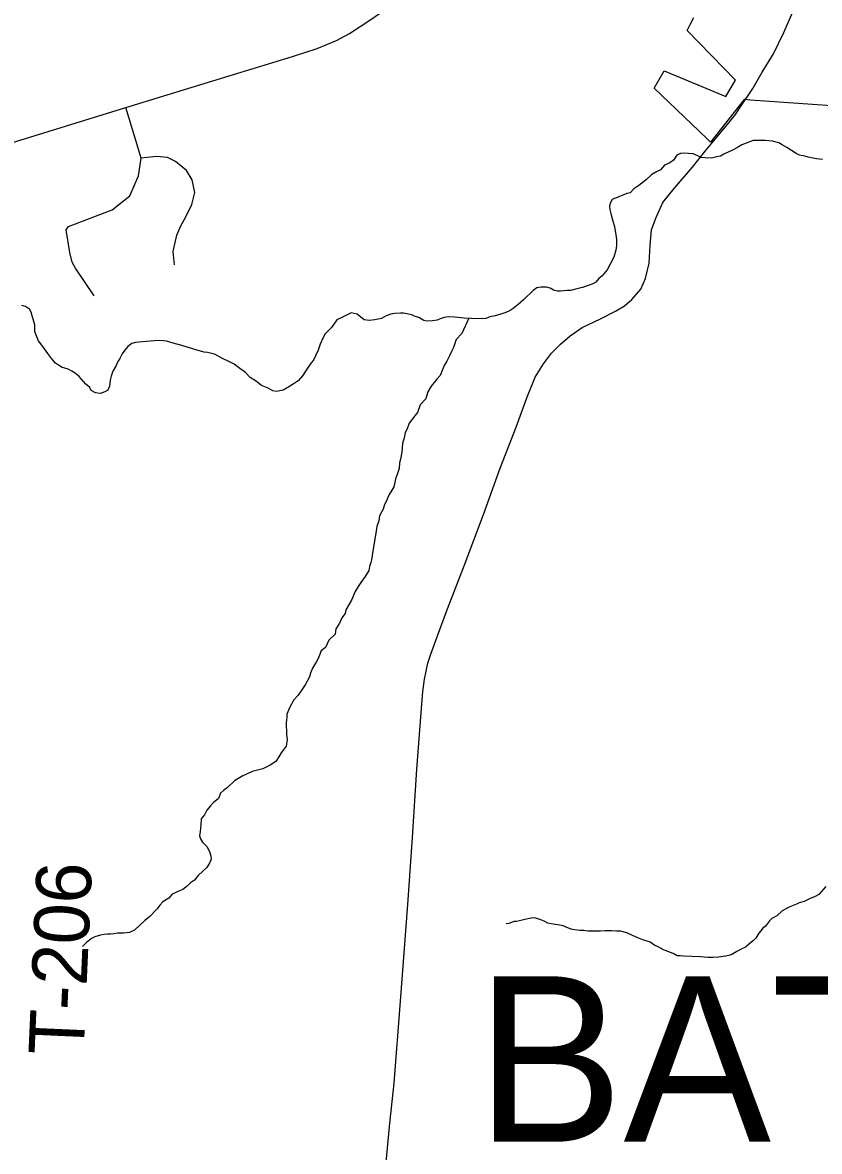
# Model space of a CAD drawing. Extents: x 0 to 34, y 0 to 22.
# Drawn here: x 4.106 to 4.927, y 15.409 to 16.571 of the extents above; entities that cross this region are included whole.
import ezdxf

# ---------------------------------------------------------------- set-up
doc = ezdxf.new("R2010")
doc.units = 0
for name, color, linetype in [('GM_X_Corporation', 7, 'Continuous'), ('GM_X_County_Road', 7, 'Continuous'), ('GM_X_Minor_River', 7, 'Continuous'), ('GM_X_State_Route', 7, 'Continuous'), ('GM_X_Township_Road', 7, 'Continuous'), ('GM_X_Township_Road_Text', 7, 'Continuous'), ('GM_X_Township_Text', 7, 'Continuous')]:
    doc.layers.add(name, color=color, linetype=linetype)

msp = doc.modelspace()

# ---------------------------------------------------------------- linework, layer by layer
at = {"layer": 'GM_X_Corporation'}
msp.add_lwpolyline([(4.9688, 16.4835), (4.8559, 16.4914), (4.8493, 16.4919), (4.8146, 16.4482), (4.8108, 16.4518), (4.7564, 16.5036), (4.7669, 16.5216), (4.8302, 16.495), (4.8404, 16.5119), (4.7904, 16.5632), (4.7937, 16.5693), (4.7973, 16.5764)], dxfattribs=at)
at = {"layer": 'GM_X_County_Road'}
msp.add_lwpolyline([(3.9298, 16.3965), (4.2124, 16.4837), (4.3233, 16.5179), (4.3839, 16.5364), (4.4096, 16.5444), (4.4292, 16.5527), (4.4427, 16.56), (4.4637, 16.5737), (4.6139, 16.6778), (4.8557, 16.842), (4.917, 16.8837), (4.9467, 16.9034), (4.9588, 16.9121), (4.9707, 16.9192), (4.9799, 16.9232)], dxfattribs=at)
at = {"layer": 'GM_X_Minor_River'}
for points in [[(4.93, 16.4302), (4.9236, 16.4311), (4.9153, 16.4328), (4.9118, 16.4336), (4.9062, 16.4348), (4.9028, 16.4364), (4.893, 16.4426), (4.8885, 16.4454), (4.8851, 16.4473), (4.8783, 16.449), (4.8711, 16.4499), (4.8619, 16.45), (4.8585, 16.4497), (4.8512, 16.4472), (4.8467, 16.4454), (4.8424, 16.4428), (4.8378, 16.4402), (4.8282, 16.4358), (4.8248, 16.4336), (4.821, 16.4329), (4.8156, 16.4318), (4.8092, 16.432), (4.805, 16.4324), (4.8016, 16.434), (4.7967, 16.436), (4.7872, 16.4369), (4.7838, 16.4366), (4.7799, 16.4347), (4.7764, 16.4295), (4.7726, 16.4269), (4.7672, 16.4243), (4.763, 16.4198), (4.7584, 16.4173), (4.7541, 16.4147), (4.7487, 16.4098), (4.7406, 16.4035), (4.7356, 16.4002), (4.7318, 16.3961), (4.7283, 16.3954), (4.7241, 16.3935), (4.7207, 16.3921), (4.7134, 16.3892), (4.7111, 16.3854), (4.7106, 16.3824), (4.711, 16.3789), (4.7124, 16.3732), (4.7138, 16.3667), (4.7156, 16.3614), (4.7166, 16.3549), (4.7173, 16.3507), (4.7177, 16.3476), (4.7179, 16.3416), (4.7171, 16.337), (4.7151, 16.3298), (4.7115, 16.3234), (4.708, 16.3166), (4.703, 16.3106), (4.6995, 16.3077), (4.6964, 16.3039), (4.6933, 16.3024), (4.6895, 16.301), (4.6826, 16.2985), (4.6784, 16.2974), (4.6704, 16.2956), (4.6666, 16.2953), (4.6635, 16.295), (4.6601, 16.2947), (4.6571, 16.2947), (4.6529, 16.2959), (4.6495, 16.2979), (4.6457, 16.2987), (4.6397, 16.2988), (4.6358, 16.2981), (4.632, 16.2955), (4.622, 16.2858), (4.6165, 16.281), (4.6112, 16.2769), (4.6081, 16.2747), (4.6039, 16.2728), (4.5985, 16.271), (4.5928, 16.2692), (4.5874, 16.2682), (4.5832, 16.2667), (4.5794, 16.2664), (4.5684, 16.2666), (4.5608, 16.2671), (4.5509, 16.2681), (4.5445, 16.2682), (4.5403, 16.2675), (4.5361, 16.2664), (4.533, 16.265), (4.5281, 16.2643), (4.5224, 16.264), (4.5193, 16.2644)], [(4.5193, 16.2644), (4.5141, 16.2676), (4.5103, 16.2688), (4.5069, 16.2704), (4.4985, 16.272), (4.4951, 16.2721), (4.4894, 16.2718), (4.4852, 16.2711), (4.4806, 16.2693), (4.4756, 16.2667), (4.4688, 16.2653), (4.4631, 16.2647), (4.4577, 16.2651), (4.4506, 16.271), (4.4446, 16.2726), (4.4384, 16.2693), (4.435, 16.2678), (4.4296, 16.2653), (4.4242, 16.2574), (4.4176, 16.251), (4.4156, 16.2469), (4.4125, 16.2401), (4.4105, 16.234), (4.4057, 16.2239), (4.4034, 16.2209), (4.3995, 16.2156), (4.3944, 16.2077), (4.3898, 16.2025), (4.3848, 16.1991), (4.3786, 16.1951), (4.3744, 16.1929), (4.3676, 16.1915), (4.3638, 16.1923), (4.3589, 16.195), (4.3521, 16.1978), (4.3468, 16.2017), (4.3404, 16.206), (4.3356, 16.211), (4.3299, 16.2153), (4.3239, 16.2196), (4.3179, 16.2227), (4.3126, 16.2251), (4.3036, 16.2298), (4.2964, 16.2315), (4.293, 16.2319), (4.2843, 16.2344), (4.2699, 16.2388), (4.2612, 16.2412), (4.2578, 16.2424), (4.2544, 16.2432), (4.251, 16.2437), (4.246, 16.2441), (4.2418, 16.2438), (4.2373, 16.2432), (4.2335, 16.2428), (4.2296, 16.2425), (4.2262, 16.2422), (4.2224, 16.2419), (4.2186, 16.2408), (4.2144, 16.2379), (4.2113, 16.2341), (4.2085, 16.2304), (4.2062, 16.2255), (4.2042, 16.2224), (4.2019, 16.2176), (4.1991, 16.2123), (4.1971, 16.2074), (4.1963, 16.2032), (4.1959, 16.2002), (4.1954, 16.1968), (4.1938, 16.193), (4.1908, 16.1911), (4.1862, 16.1893), (4.1812, 16.1902), (4.1767, 16.1925), (4.1753, 16.1956), (4.1711, 16.1991), (4.164, 16.2072), (4.1603, 16.2103), (4.1569, 16.2123), (4.1531, 16.2146), (4.1497, 16.2154), (4.1467, 16.2162), (4.1429, 16.2186), (4.1399, 16.2205), (4.1362, 16.2252), (4.1321, 16.2306), (4.1269, 16.2379), (4.1225, 16.2436), (4.1199, 16.2494), (4.1188, 16.2532), (4.1185, 16.2601), (4.116, 16.2692), (4.115, 16.2731), (4.1131, 16.2761), (4.109, 16.2789), (4.1052, 16.2801)], [(4.5656, 16.2668), (4.5583, 16.2512), (4.5525, 16.2449), (4.5516, 16.2418), (4.55, 16.2369), (4.5477, 16.2328), (4.5457, 16.2282), (4.543, 16.2226), (4.5402, 16.2181), (4.5362, 16.2079), (4.5328, 16.2041), (4.5269, 16.197), (4.5234, 16.191), (4.5214, 16.1838), (4.5156, 16.1778), (4.5128, 16.1699), (4.5101, 16.1665), (4.5043, 16.159), (4.5026, 16.1541), (4.4999, 16.1488), (4.4991, 16.1439), (4.4974, 16.1379), (4.4965, 16.1291), (4.4953, 16.1219), (4.4944, 16.1181), (4.494, 16.1121), (4.492, 16.106), (4.4904, 16.1026), (4.4883, 16.0932), (4.4844, 16.0864), (4.4825, 16.0834), (4.4812, 16.0796), (4.4789, 16.0751), (4.4773, 16.0702), (4.4738, 16.0634), (4.4729, 16.0585), (4.4709, 16.0524), (4.4701, 16.0482), (4.4684, 16.0373), (4.4679, 16.0335), (4.4667, 16.027), (4.4654, 16.0183), (4.4646, 16.0153), (4.4634, 16.0115), (4.4625, 16.0073), (4.459, 16.0009), (4.4544, 15.9949), (4.4516, 15.9908), (4.4485, 15.9855), (4.4449, 15.9768), (4.4391, 15.9667), (4.4382, 15.9629), (4.4347, 15.9584), (4.4324, 15.9531), (4.4288, 15.9471), (4.428, 15.9418), (4.4214, 15.9354), (4.4179, 15.9279), (4.4136, 15.9246), (4.4117, 15.92), (4.4105, 15.9166), (4.4089, 15.9136), (4.4046, 15.9068), (4.4026, 15.9016), (4.4014, 15.8978), (4.3971, 15.8895), (4.3944, 15.8854), (4.3897, 15.879), (4.3854, 15.8741), (4.3811, 15.8658), (4.3783, 15.8594), (4.3783, 15.856), (4.3774, 15.8503), (4.378, 15.8389), (4.3786, 15.8332), (4.3774, 15.8263), (4.3723, 15.8196), (4.37, 15.8155), (4.3669, 15.8106), (4.3611, 15.8069), (4.3576, 15.805), (4.3534, 15.8032), (4.3492, 15.8021), (4.3424, 15.8004), (4.3359, 15.7974), (4.3328, 15.796), (4.3243, 15.7908), (4.317, 15.7837), (4.3128, 15.7807), (4.3097, 15.7781), (4.3077, 15.7725), (4.3023, 15.768), (4.2996, 15.765), (4.2957, 15.7605), (4.2933, 15.7556), (4.2898, 15.7515), (4.2897, 15.7454), (4.2889, 15.7386), (4.2884, 15.734), (4.2891, 15.731), (4.2913, 15.7275)], [(4.2913, 15.7275), (4.2958, 15.7232), (4.2984, 15.7179), (4.2998, 15.7137), (4.3002, 15.7102), (4.299, 15.7065), (4.2958, 15.7016), (4.2916, 15.6978), (4.287, 15.6934), (4.2831, 15.6885), (4.2789, 15.6859), (4.2758, 15.6825), (4.2711, 15.6788), (4.2677, 15.6774), (4.2639, 15.6759), (4.26, 15.6741), (4.2565, 15.6699), (4.2504, 15.6663), (4.2473, 15.6629), (4.2442, 15.6588), (4.2368, 15.6509), (4.2318, 15.6468), (4.2214, 15.6371), (4.216, 15.6345), (4.2099, 15.6339), (4.2038, 15.634), (4.2, 15.6333), (4.1966, 15.633), (4.1936, 15.633), (4.1901, 15.6327), (4.1863, 15.632), (4.1806, 15.6302), (4.1771, 15.6284), (4.1717, 15.6243), (4.1679, 15.6202)], [(4.9334, 15.682), (4.9261, 15.6738), (4.9215, 15.6712), (4.9173, 15.6697), (4.9111, 15.6664), (4.9058, 15.665), (4.9031, 15.6639), (4.8962, 15.661), (4.8935, 15.6595), (4.8885, 15.6569), (4.8828, 15.6517), (4.8778, 15.6491), (4.8754, 15.6465), (4.8712, 15.6413), (4.8681, 15.6387), (4.8665, 15.6364), (4.8642, 15.6338), (4.8611, 15.6289), (4.8588, 15.6263), (4.8557, 15.6241), (4.8507, 15.6196), (4.8461, 15.6174), (4.8418, 15.6152), (4.8365, 15.6119), (4.8334, 15.6108), (4.83, 15.6101), (4.8227, 15.6091), (4.817, 15.6088), (4.8144, 15.6088), (4.8117, 15.6089), (4.8041, 15.6094), (4.7954, 15.6099), (4.7866, 15.6101), (4.7832, 15.6105), (4.7802, 15.6106), (4.776, 15.6129), (4.7707, 15.6149), (4.7681, 15.6161), (4.7658, 15.6169), (4.7636, 15.6181), (4.7594, 15.6204), (4.7572, 15.6212), (4.7523, 15.6247), (4.7447, 15.6272), (4.7398, 15.6291), (4.7341, 15.6315), (4.7285, 15.6343), (4.7217, 15.6359), (4.7179, 15.636), (4.7126, 15.6365), (4.7061, 15.6362), (4.7011, 15.6359), (4.6882, 15.6361), (4.6841, 15.6366), (4.6799, 15.6367), (4.6746, 15.6375), (4.6711, 15.6379), (4.6666, 15.6399), (4.6628, 15.6415), (4.6572, 15.6424), (4.65, 15.6436), (4.6469, 15.6441), (4.6432, 15.6464), (4.6398, 15.6476), (4.6345, 15.6492), (4.6322, 15.6497), (4.6299, 15.6493), (4.6234, 15.6479)], [(4.6234, 15.6479), (4.6207, 15.6472), (4.6177, 15.6465), (4.6146, 15.6458), (4.6124, 15.6458), (4.607, 15.644), (4.604, 15.6437)]]:
    msp.add_lwpolyline(points, dxfattribs=at)
at = {"layer": 'GM_X_State_Route'}
for points in [[(4.8346, 16.4695), (4.8403, 16.4767), (4.8455, 16.4846), (4.8581, 16.5035), (4.8679, 16.5201), (4.8796, 16.5392), (4.8901, 16.5611), (4.9028, 16.5902), (4.9032, 16.5912)], [(4.809, 16.4388), (4.8158, 16.4471), (4.8333, 16.4679), (4.8346, 16.4695)], [(4.5234, 15.9117), (4.5264, 15.921), (4.5335, 15.9399), (4.5438, 15.9679), (4.5609, 16.0121), (4.5806, 16.0648), (4.5978, 16.1125), (4.6144, 16.1546), (4.6253, 16.1849), (4.6338, 16.2062), (4.6426, 16.22), (4.6507, 16.231), (4.66, 16.2403), (4.67, 16.2489), (4.6823, 16.2573), (4.7014, 16.2664), (4.7168, 16.2742), (4.7259, 16.2797), (4.7336, 16.2862), (4.7427, 16.2968), (4.7476, 16.3078), (4.7514, 16.3236), (4.7525, 16.342), (4.7537, 16.3579), (4.7581, 16.37), (4.7655, 16.3859), (4.7772, 16.4003), (4.7961, 16.4224), (4.809, 16.4388)], [(4.4541, 15.1171), (4.4551, 15.1251), (4.4607, 15.1819), (4.4653, 15.2343), (4.4737, 15.3246), (4.4797, 15.3908), (4.4844, 15.4384), (4.4888, 15.4795), (4.4951, 15.564), (4.5027, 15.6633), (4.5075, 15.7324), (4.5121, 15.8029), (4.517, 15.8651), (4.5182, 15.8827), (4.5199, 15.8953), (4.5234, 15.9117)]]:
    msp.add_lwpolyline(points, dxfattribs=at)
at = {"layer": 'GM_X_Township_Road'}
msp.add_line((4.2251, 16.442), (4.2124, 16.4837), dxfattribs=at)
for points in [[(4.1796, 16.2901), (4.1604, 16.3184), (4.1571, 16.3247), (4.1546, 16.3346), (4.1508, 16.358), (4.1533, 16.3613), (4.1983, 16.3784), (4.2166, 16.3929), (4.2253, 16.4133), (4.2283, 16.4316), (4.2251, 16.442)], [(4.2624, 16.3217), (4.2611, 16.3355), (4.2649, 16.3525), (4.2691, 16.3621), (4.274, 16.3713), (4.2803, 16.3838), (4.2836, 16.3963), (4.2807, 16.4092), (4.2749, 16.4191), (4.2636, 16.4283), (4.2553, 16.4325), (4.2441, 16.4333), (4.2283, 16.4316)]]:
    msp.add_lwpolyline(points, dxfattribs=at)

# ---------------------------------------------------------------- texts
at = {"layer": 'GM_X_Township_Road_Text'}
msp.add_text('T-206', height=0.05682, rotation=87.474, dxfattribs=at).set_placement((4.1688, 15.5074))
at = {"layer": 'GM_X_Township_Text'}
msp.add_text('BATAVIA', height=0.17045, rotation=0, dxfattribs=at).set_placement((4.5729, 15.4192))

doc.saveas('drawing.dxf')
